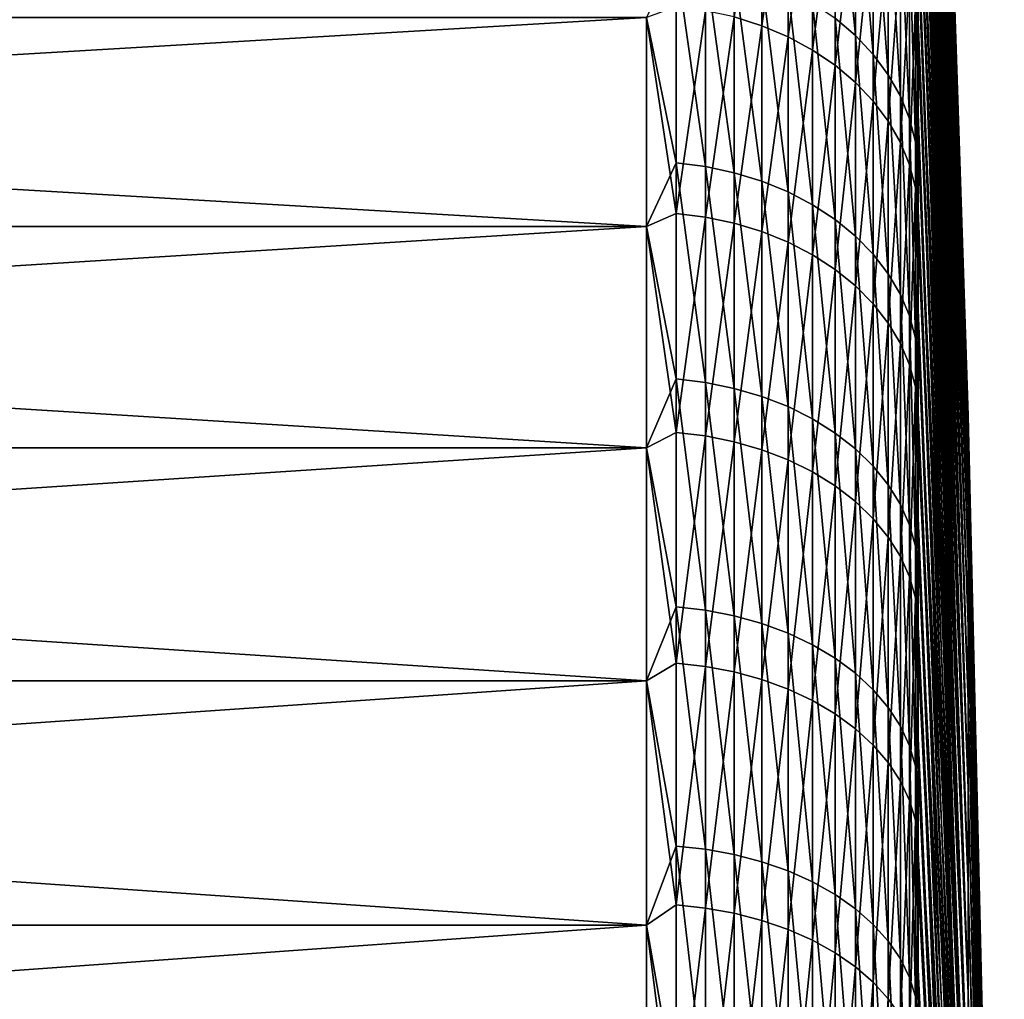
# Model space of a CAD drawing. Header units: metres. Extents: x -2 to 85, y -75 to 96.
# Tile 391 of 444: x 81.42 to 85.04, y 42.77 to 46.37. Entities that reach past the tile are written whole.
import ezdxf

# ---------------------------------------------------------------- set-up
doc = ezdxf.new("R2010")
doc.units = ezdxf.units.M
doc.layers.add('solid_20204500', color=7, linetype='CONTINUOUS')

msp = doc.modelspace()

# ---------------------------------------------------------------- linework, layer by layer
at = {"layer": 'solid_20204500'}
for points in [[(84.726563, 50.537563), (84.911491, 44.91618), (84.911491, 44.894466, -0.85679)], [(84.726563, 50.53009, -0.580295), (84.726563, 50.537563), (84.911491, 44.894466, -0.85679)], [(84.726563, 50.516846, 0.966136), (84.911491, 44.91618), (84.726563, 50.537563)], [(84.726563, 50.507679, -1.160206), (84.726563, 50.53009, -0.580295), (84.911491, 44.894466, -0.85679)], [(84.911491, 44.894466, 0.85679), (84.911491, 44.91618), (84.726563, 50.516846, 0.966136)], [(84.911491, 44.894466, 0.85679), (84.726563, 50.516846, 0.966136), (84.726563, 50.454647, 1.93146)], [(84.726563, 50.507679, -1.160206), (84.911491, 44.894466, -0.85679), (84.911491, 44.829388, -1.711381)], [(84.726563, 50.470345, -1.739347), (84.726563, 50.507679, -1.160206), (84.911491, 44.829388, -1.711381)], [(84.726563, 50.41811, -2.317335), (84.726563, 50.470345, -1.739347), (84.911491, 44.829388, -1.711381)], [(84.911491, 44.829388, 1.711381), (84.726563, 50.454647, 1.93146), (84.726563, 50.351086, 2.893224)], [(84.911491, 44.829388, 1.711381), (84.911491, 44.894466, 0.85679), (84.726563, 50.454647, 1.93146)], [(84.726563, 50.41811, -2.317335), (84.911491, 44.829388, -1.711381), (84.911491, 44.721107, -2.561579)], [(84.726563, 50.351013, -2.893786), (84.726563, 50.41811, -2.317335), (84.911491, 44.721107, -2.561579)], [(84.911491, 44.721107, 2.561579), (84.726563, 50.351086, 2.893224), (84.726563, 50.206348, 3.84966)], [(84.911491, 44.721107, 2.561579), (84.911491, 44.829388, 1.711381), (84.726563, 50.351086, 2.893224)], [(84.726563, 50.269093, -3.468318), (84.726563, 50.351013, -2.893786), (84.911491, 44.721107, -2.561579)], [(84.726563, 50.269093, -3.468318), (84.911491, 44.721107, -2.561579), (84.911491, 44.569904, -3.405202)], [(84.726563, 50.172409, -4.040551), (84.726563, 50.269093, -3.468318), (84.911491, 44.569904, -3.405202)], [(84.911491, 44.569904, 3.405202), (84.726563, 50.206348, 3.84966), (84.726563, 50.021523, 4.795226)], [(84.911491, 44.569904, 3.405202), (84.911491, 44.721107, 2.561579), (84.726563, 50.206348, 3.84966)], [(84.726563, 50.06102, -4.610105), (84.726563, 50.172409, -4.040551), (84.911491, 44.569904, -3.405202)], [(84.726563, 50.06102, -4.610105), (84.911491, 44.569904, -3.405202), (84.911491, 44.376167, -4.240083)], [(84.726563, 49.935005, -5.176602), (84.726563, 50.06102, -4.610105), (84.911491, 44.376167, -4.240083)], [(84.911491, 44.569904, 3.405202), (84.726563, 50.021523, 4.795226), (84.726563, 49.891151, 5.359032)], [(84.726563, 49.794449, -5.739666), (84.726563, 49.935005, -5.176602), (84.911491, 44.376167, -4.240083)], [(84.911491, 44.376167, 4.240083), (84.726563, 49.891151, 5.359032), (84.726563, 49.746346, 5.919304)], [(84.911491, 44.376167, 4.240083), (84.911491, 44.569904, 3.405202), (84.726563, 49.891151, 5.359032)], [(84.726563, 49.794449, -5.739666), (84.911491, 44.376167, -4.240083), (84.911491, 44.140392, -5.06408)], [(84.726563, 49.639439, -6.298925), (84.726563, 49.794449, -5.739666), (84.911491, 44.140392, -5.06408)], [(84.911491, 44.376167, 4.240083), (84.726563, 49.746346, 5.919304), (84.726563, 49.587204, 6.475675)], [(84.726563, 49.470081, -6.854007), (84.726563, 49.639439, -6.298925), (84.911491, 44.140392, -5.06408)], [(84.911491, 44.140392, 5.06408), (84.726563, 49.587204, 6.475675), (84.726563, 49.41383, 7.027776)], [(84.911491, 44.140392, 5.06408), (84.911491, 44.376167, 4.240083), (84.726563, 49.587204, 6.475675)], [(84.726563, 49.470081, -6.854007), (84.911491, 44.140392, -5.06408), (84.911491, 43.863182, -5.875078)], [(84.726563, 49.286484, -7.404544), (84.726563, 49.470081, -6.854007), (84.911491, 43.863182, -5.875078)], [(84.911491, 44.140392, 5.06408), (84.726563, 49.41383, 7.027776), (84.726563, 49.226337, 7.575243)], [(84.726563, 49.088776, -7.950172), (84.726563, 49.286484, -7.404544), (84.911491, 43.863182, -5.875078)], [(84.911491, 43.863182, 5.875078), (84.726563, 49.226337, 7.575243), (84.726563, 49.024853, 8.117717)], [(84.911491, 43.863182, 5.875078), (84.911491, 44.140392, 5.06408), (84.726563, 49.226337, 7.575243)], [(84.726563, 49.088776, -7.950172), (84.911491, 43.863182, -5.875078), (84.911491, 43.545254, -6.670994)], [(84.726563, 48.877083, -8.490528), (84.726563, 49.088776, -7.950172), (84.911491, 43.545254, -6.670994)], [(84.911491, 43.863182, 5.875078), (84.726563, 49.024853, 8.117717), (84.726563, 48.809505, 8.654839)], [(84.726563, 48.65155, -9.025255), (84.726563, 48.877083, -8.490528), (84.911491, 43.545254, -6.670994)], [(84.911491, 43.545254, 6.670994), (84.726563, 48.809505, 8.654839), (84.726563, 48.580441, 9.186255)], [(84.911491, 43.545254, 6.670994), (84.911491, 43.863182, 5.875078), (84.726563, 48.809505, 8.654839)], [(84.726563, 48.65155, -9.025255), (84.911491, 43.545254, -6.670994), (84.911491, 43.187424, -7.449786)], [(84.726563, 48.412323, -9.553997), (84.726563, 48.65155, -9.025255), (84.911491, 43.187424, -7.449786)], [(84.911491, 43.545254, 6.670994), (84.726563, 48.580441, 9.186255), (84.726563, 48.337803, 9.711614)], [(84.726563, 48.159557, -10.076405), (84.726563, 48.412323, -9.553997), (84.911491, 43.187424, -7.449786)], [(84.911491, 43.187424, 7.449786), (84.726563, 48.337803, 9.711614), (84.726563, 48.08176, 10.230571)], [(84.911491, 43.187424, 7.449786), (84.911491, 43.545254, 6.670994), (84.726563, 48.337803, 9.711614)], [(84.726563, 48.159557, -10.076405), (84.911491, 43.187424, -7.449786), (84.911491, 42.790604, -8.209455)], [(84.726563, 47.893429, -10.592131), (84.726563, 48.159557, -10.076405), (84.911491, 42.790604, -8.209455)], [(84.911491, 43.187424, 7.449786), (84.726563, 48.08176, 10.230571), (84.726563, 47.812481, 10.742783)], [(84.726563, 47.614109, -11.100833), (84.726563, 47.893429, -10.592131), (84.911491, 42.790604, -8.209455)], [(84.911491, 42.790604, 8.209455), (84.726563, 47.812481, 10.742783), (84.726563, 47.530136, 11.247912)], [(84.911491, 42.790604, 8.209455), (84.911491, 43.187424, 7.449786), (84.726563, 47.812481, 10.742783)], [(84.726563, 47.614109, -11.100833), (84.911491, 42.790604, -8.209455), (84.911491, 42.35582, -8.94805)], [(84.726563, 47.321781, -11.602175), (84.726563, 47.614109, -11.100833), (84.911491, 42.35582, -8.94805)], [(84.911491, 42.790604, 8.209455), (84.726563, 47.530136, 11.247912), (84.726563, 47.234917, 11.745626)], [(84.726563, 47.016644, -12.095824), (84.726563, 47.321781, -11.602175), (84.911491, 42.35582, -8.94805)], [(84.911491, 42.35582, 8.94805), (84.726563, 47.234917, 11.745626), (84.726563, 46.927013, 12.235597)], [(84.911491, 42.35582, 8.94805), (84.911491, 42.790604, 8.209455), (84.726563, 47.234917, 11.745626)], [(84.151756, 46.352032, 14.526436), (84.151756, 47.062901, 13.580138), (84.050148, 46.384182, 14.551887)], [(84.248268, 47.020649, 13.550039), (84.151756, 47.062901, 13.580138), (84.151756, 46.352032, 14.526436)], [(84.496025, 46.316158, -14.140605), (84.421448, 46.379696, -14.189656), (84.421448, 47.073505, -13.242391)], [(84.496025, 47.007572, -13.196613), (84.496025, 46.316158, -14.140605), (84.421448, 47.073505, -13.242391)], [(84.248268, 46.311356, 14.494239), (84.248268, 47.020649, 13.550039), (84.151756, 46.352032, 14.526436)], [(84.338524, 46.970051, 13.513994), (84.248268, 47.020649, 13.550039), (84.248268, 46.311356, 14.494239)], [(84.561386, 46.246544, -14.086861), (84.496025, 46.316158, -14.140605), (84.496025, 47.007572, -13.196613)], [(84.561386, 46.935329, -13.146458), (84.561386, 46.246544, -14.086861), (84.496025, 47.007572, -13.196613)], [(84.726563, 47.016644, -12.095824), (84.911491, 42.35582, -8.94805), (84.911491, 41.884182, -9.663675)], [(84.726563, 46.698898, -12.581452), (84.726563, 47.016644, -12.095824), (84.911491, 41.884182, -9.663675)], [(84.338524, 46.262646, 14.455683), (84.338524, 46.970051, 13.513994), (84.248268, 46.311356, 14.494239)], [(84.421448, 46.911716, 13.472436), (84.338524, 46.970051, 13.513994), (84.338524, 46.262646, 14.455683)], [(84.616722, 46.171688, -14.02907), (84.561386, 46.246544, -14.086861), (84.561386, 46.935329, -13.146458)], [(84.616722, 46.857647, -13.092525), (84.616722, 46.171688, -14.02907), (84.561386, 46.935329, -13.146458)], [(84.421448, 46.206482, 14.411228), (84.421448, 46.911716, 13.472436), (84.338524, 46.262646, 14.455683)], [(84.496025, 46.84634, 13.425863), (84.421448, 46.911716, 13.472436), (84.421448, 46.206482, 14.411228)], [(84.911491, 42.35582, 8.94805), (84.726563, 46.927013, 12.235597), (84.726563, 46.606636, 12.717501)], [(84.496025, 46.143547, 14.361411), (84.496025, 46.84634, 13.425863), (84.421448, 46.206482, 14.411228)], [(84.561386, 46.774712, 13.374836), (84.496025, 46.84634, 13.425863), (84.496025, 46.143547, 14.361411)], [(84.661385, 46.092491, -13.967926), (84.616722, 46.171688, -14.02907), (84.616722, 46.857647, -13.092525)], [(84.661385, 46.775459, -13.035463), (84.661385, 46.092491, -13.967926), (84.616722, 46.857647, -13.092525)], [(84.561386, 46.074589, 14.306828), (84.561386, 46.774712, 13.374836), (84.496025, 46.143547, 14.361411)], [(84.616722, 46.697689, 13.319966), (84.561386, 46.774712, 13.374836), (84.561386, 46.074589, 14.306828)], [(84.694832, 46.009899, -13.904163), (84.661385, 46.092491, -13.967926), (84.661385, 46.775459, -13.035463)], [(84.694832, 46.689751, -12.975957), (84.694832, 46.009899, -13.904163), (84.661385, 46.775459, -13.035463)], [(84.616722, 46.000439, 14.248135), (84.616722, 46.697689, 13.319966), (84.561386, 46.074589, 14.306828)], [(84.661385, 46.616199, 13.261913), (84.616722, 46.697689, 13.319966), (84.616722, 46.000439, 14.248135)], [(84.716667, 45.924908, -13.838548), (84.694832, 46.009899, -13.904163), (84.694832, 46.689751, -12.975957)], [(84.716667, 46.601551, -12.914721), (84.716667, 45.924908, -13.838548), (84.694832, 46.689751, -12.975957)], [(84.716667, 46.601551, -12.914721), (84.726563, 46.698898, -12.581452), (84.726563, 46.368752, -13.058739)], [(84.726563, 46.368752, -13.058739), (84.726563, 46.698898, -12.581452), (84.911491, 41.884182, -9.663675)], [(84.661385, 45.921986, 14.186036), (84.661385, 46.616199, 13.261913), (84.616722, 46.000439, 14.248135)], [(84.694832, 46.531216, 13.201373), (84.661385, 46.616199, 13.261913), (84.661385, 45.921986, 14.186036)], [(83.836571, 46.596737, -14.357221), (83.836571, 45.847179, -15.278959), (83.727272, 46.382195, -14.640524)], [(83.944664, 45.833565, -15.267303), (83.836571, 45.847179, -15.278959), (83.836571, 46.596737, -14.357221)], [(83.944664, 46.58255, -14.346267), (83.944664, 45.833565, -15.267303), (83.836571, 46.596737, -14.357221)], [(84.050148, 45.811047, -15.248024), (83.944664, 45.833565, -15.267303), (83.944664, 46.58255, -14.346267)], [(84.050148, 46.559086, -14.328152), (84.050148, 45.811047, -15.248024), (83.944664, 46.58255, -14.346267)], [(84.716667, 46.443764, 13.139073), (84.726563, 46.273991, 13.19102), (84.726563, 46.606636, 12.717501)], [(84.716667, 46.601551, -12.914721), (84.726563, 46.368752, -13.058739), (84.726563, 46.026428, -13.527367)], [(84.716667, 46.601551, -12.914721), (84.726563, 46.026428, -13.527367), (84.716667, 45.924908, -13.838548)], [(84.911491, 41.884182, 9.663675), (84.726563, 46.606636, 12.717501), (84.726563, 46.273991, 13.19102)], [(84.911491, 41.884182, 9.663675), (84.911491, 42.35582, 8.94805), (84.726563, 46.606636, 12.717501)], [(84.151756, 45.779896, -15.221356), (84.050148, 45.811047, -15.248024), (84.050148, 46.559086, -14.328152)], [(84.151756, 46.526627, -14.303093), (84.151756, 45.779896, -15.221356), (84.050148, 46.559086, -14.328152)], [(84.248268, 45.740486, -15.187619), (84.151756, 45.779896, -15.221356), (84.151756, 46.526627, -14.303093)], [(84.248268, 46.485565, -14.271391), (84.248268, 45.740486, -15.187619), (84.151756, 46.526627, -14.303093)], [(84.694832, 45.840172, 14.121278), (84.694832, 46.531216, 13.201373), (84.661385, 45.921986, 14.186036)], [(84.716667, 46.443764, 13.139073), (84.694832, 46.531216, 13.201373), (84.694832, 45.840172, 14.121278)], [(84.338524, 45.693295, -15.147218), (84.248268, 45.740486, -15.187619), (84.248268, 46.485565, -14.271391)], [(84.338524, 46.43639, -14.233427), (84.338524, 45.693295, -15.147218), (84.248268, 46.485565, -14.271391)], [(84.421448, 45.638885, -15.100637), (84.338524, 45.693295, -15.147218), (84.338524, 46.43639, -14.233427)], [(84.421448, 46.379696, -14.189656), (84.421448, 45.638885, -15.100637), (84.338524, 46.43639, -14.233427)], [(84.716667, 45.755981, 14.054637), (84.716667, 46.443764, 13.139073), (84.694832, 45.840172, 14.121278)], [(84.716667, 45.755981, 14.054637), (84.726563, 46.273991, 13.19102), (84.716667, 46.443764, 13.139073)], [(83.836571, 45.660816, 15.494001), (83.836571, 46.421482, 14.581409), (83.727272, 46.382195, 14.640524)], [(83.944664, 46.407425, 14.570284), (83.836571, 46.421482, 14.581409), (83.836571, 45.660816, 15.494001)], [(83.944664, 45.647339, 15.482181), (83.944664, 46.407425, 14.570284), (83.836571, 45.660816, 15.494001)], [(84.050148, 46.384182, 14.551887), (83.944664, 46.407425, 14.570284), (83.944664, 45.647339, 15.482181)], [(83.727272, 45.613388, -15.556946), (70.650002, 45.613388, -15.556946), (70.650002, 46.382195, -14.640524)], [(83.727272, 46.382195, -14.640524), (83.727272, 45.613388, -15.556946), (70.650002, 46.382195, -14.640524)], [(83.727272, 46.382195, 14.640524), (70.650002, 46.382195, 14.640524), (70.650002, 45.613388, 15.556946)], [(83.727272, 45.613388, 15.556946), (83.727272, 46.382195, 14.640524), (70.650002, 45.613388, 15.556946)], [(83.836571, 45.660816, 15.494001), (83.727272, 46.382195, 14.640524), (83.727272, 45.613388, 15.556946)], [(83.836571, 45.847179, -15.278959), (83.727272, 45.613388, -15.556946), (83.727272, 46.382195, -14.640524)], [(84.050148, 45.625057, 15.462631), (84.050148, 46.384182, 14.551887), (83.944664, 45.647339, 15.482181)], [(84.151756, 46.352032, 14.526436), (84.050148, 46.384182, 14.551887), (84.050148, 45.625057, 15.462631)], [(84.496025, 45.577911, -15.048436), (84.421448, 45.638885, -15.100637), (84.421448, 46.379696, -14.189656)], [(84.496025, 46.316158, -14.140605), (84.496025, 45.577911, -15.048436), (84.421448, 46.379696, -14.189656)], [(84.726563, 46.368752, -13.058739), (84.911491, 41.884182, -9.663675), (84.911491, 41.376904, -10.354494)], [(84.726563, 46.026428, -13.527367), (84.726563, 46.368752, -13.058739), (84.911491, 41.376904, -10.354494)], [(84.151756, 45.594231, 15.435588), (84.151756, 46.352032, 14.526436), (84.050148, 45.625057, 15.462631)], [(84.248268, 46.311356, 14.494239), (84.151756, 46.352032, 14.526436), (84.151756, 45.594231, 15.435588)], [(84.248268, 45.555237, 15.401376), (84.248268, 46.311356, 14.494239), (84.151756, 45.594231, 15.435588)], [(84.338524, 46.262646, 14.455683), (84.248268, 46.311356, 14.494239), (84.248268, 45.555237, 15.401376)], [(84.561386, 45.511101, -14.991242), (84.496025, 45.577911, -15.048436), (84.496025, 46.316158, -14.140605)], [(84.561386, 46.246544, -14.086861), (84.561386, 45.511101, -14.991242), (84.496025, 46.316158, -14.140605)], [(84.338524, 45.508537, 15.360406), (84.338524, 46.262646, 14.455683), (84.248268, 45.555237, 15.401376)], [(84.421448, 46.206482, 14.411228), (84.338524, 46.262646, 14.455683), (84.338524, 45.508537, 15.360406)], [(84.616722, 45.439262, -14.929742), (84.561386, 45.511101, -14.991242), (84.561386, 46.246544, -14.086861)], [(84.616722, 46.171688, -14.02907), (84.616722, 45.439262, -14.929742), (84.561386, 46.246544, -14.086861)], [(84.716667, 45.755981, 14.054637), (84.726563, 45.929295, 13.655844), (84.726563, 46.273991, 13.19102)], [(84.911491, 41.884182, 9.663675), (84.726563, 46.273991, 13.19102), (84.726563, 45.929295, 13.655844)], [(84.421448, 45.454693, 15.313169), (84.421448, 46.206482, 14.411228), (84.338524, 45.508537, 15.360406)], [(84.496025, 46.143547, 14.361411), (84.421448, 46.206482, 14.411228), (84.421448, 45.454693, 15.313169)], [(84.496025, 45.394356, 15.260235), (84.496025, 46.143547, 14.361411), (84.421448, 45.454693, 15.313169)], [(84.561386, 46.074589, 14.306828), (84.496025, 46.143547, 14.361411), (84.496025, 45.394356, 15.260235)], [(84.661385, 45.363258, -14.864673), (84.616722, 45.439262, -14.929742), (84.616722, 46.171688, -14.02907)], [(84.661385, 46.092491, -13.967926), (84.661385, 45.363258, -14.864673), (84.616722, 46.171688, -14.02907)], [(84.561386, 45.328247, 15.202235), (84.561386, 46.074589, 14.306828), (84.496025, 45.394356, 15.260235)], [(84.616722, 46.000439, 14.248135), (84.561386, 46.074589, 14.306828), (84.561386, 45.328247, 15.202235)], [(84.694832, 45.283997, -14.796816), (84.661385, 45.363258, -14.864673), (84.661385, 46.092491, -13.967926)], [(84.694832, 46.009899, -13.904163), (84.694832, 45.283997, -14.796816), (84.661385, 46.092491, -13.967926)], [(84.616722, 45.257156, 15.139869), (84.616722, 46.000439, 14.248135), (84.561386, 45.328247, 15.202235)], [(84.661385, 45.921986, 14.186036), (84.616722, 46.000439, 14.248135), (84.616722, 45.257156, 15.139869)], [(84.716667, 45.202427, -14.726987), (84.694832, 45.283997, -14.796816), (84.694832, 46.009899, -13.904163)], [(84.716667, 45.924908, -13.838548), (84.716667, 45.202427, -14.726987), (84.694832, 46.009899, -13.904163)], [(84.716667, 45.924908, -13.838548), (84.726563, 46.026428, -13.527367), (84.726563, 45.67215, -13.987025)], [(84.726563, 45.67215, -13.987025), (84.726563, 46.026428, -13.527367), (84.911491, 41.376904, -10.354494)], [(84.661385, 45.181946, 15.073884), (84.661385, 45.921986, 14.186036), (84.616722, 45.257156, 15.139869)], [(84.694832, 45.840172, 14.121278), (84.661385, 45.921986, 14.186036), (84.661385, 45.181946, 15.073884)], [(84.716667, 45.755981, 14.054637), (84.726563, 45.572781, 14.111664), (84.726563, 45.929295, 13.655844)], [(84.716667, 45.924908, -13.838548), (84.726563, 45.67215, -13.987025), (84.726563, 45.306152, -14.437408)], [(84.716667, 45.924908, -13.838548), (84.726563, 45.306152, -14.437408), (84.716667, 45.202427, -14.726987)], [(84.911491, 41.376904, 10.354494), (84.726563, 45.929295, 13.655844), (84.726563, 45.572781, 14.111664)], [(84.911491, 41.376904, 10.354494), (84.911491, 41.884182, 9.663675), (84.726563, 45.929295, 13.655844)], [(83.836571, 45.847179, -15.278959), (83.836571, 45.051987, -16.161629), (83.727272, 45.613388, -15.556946)], [(83.944664, 45.038975, -16.149298), (83.836571, 45.051987, -16.161629), (83.836571, 45.847179, -15.278959)], [(83.944664, 45.833565, -15.267303), (83.944664, 45.038975, -16.149298), (83.836571, 45.847179, -15.278959)], [(84.050148, 45.01746, -16.128906), (83.944664, 45.038975, -16.149298), (83.944664, 45.833565, -15.267303)], [(84.050148, 45.811047, -15.248024), (84.050148, 45.01746, -16.128906), (83.944664, 45.833565, -15.267303)], [(84.151756, 44.987698, -16.100698), (84.050148, 45.01746, -16.128906), (84.050148, 45.811047, -15.248024)], [(84.151756, 45.779896, -15.221356), (84.151756, 44.987698, -16.100698), (84.050148, 45.811047, -15.248024)], [(84.694832, 45.103508, 15.005073), (84.694832, 45.840172, 14.121278), (84.661385, 45.181946, 15.073884)], [(84.716667, 45.755981, 14.054637), (84.694832, 45.840172, 14.121278), (84.694832, 45.103508, 15.005073)], [(84.248268, 44.950047, -16.065012), (84.151756, 44.987698, -16.100698), (84.151756, 45.779896, -15.221356)], [(84.248268, 45.740486, -15.187619), (84.248268, 44.950047, -16.065012), (84.151756, 45.779896, -15.221356)], [(84.338524, 44.904957, -16.022276), (84.248268, 44.950047, -16.065012), (84.248268, 45.740486, -15.187619)], [(84.338524, 45.693295, -15.147218), (84.338524, 44.904957, -16.022276), (84.248268, 45.740486, -15.187619)], [(84.716667, 45.022797, 14.93426), (84.716667, 45.755981, 14.054637), (84.694832, 45.103508, 15.005073)], [(84.716667, 45.022797, 14.93426), (84.726563, 45.572781, 14.111664), (84.716667, 45.755981, 14.054637)], [(84.421448, 44.85297, -15.973004), (84.338524, 44.904957, -16.022276), (84.338524, 45.693295, -15.147218)], [(84.421448, 45.638885, -15.100637), (84.421448, 44.85297, -15.973004), (84.338524, 45.693295, -15.147218)], [(84.726563, 45.67215, -13.987025), (84.911491, 41.376904, -10.354494), (84.911491, 40.835289, -11.018733)], [(84.726563, 45.306152, -14.437408), (84.726563, 45.67215, -13.987025), (84.911491, 40.835289, -11.018733)], [(83.836571, 44.854988, 16.366974), (83.836571, 45.660816, 15.494001), (83.727272, 45.613388, 15.556946)], [(83.944664, 45.647339, 15.482181), (83.836571, 45.660816, 15.494001), (83.836571, 44.854988, 16.366974)], [(83.944664, 44.842129, 16.354486), (83.944664, 45.647339, 15.482181), (83.836571, 44.854988, 16.366974)], [(84.050148, 45.625057, 15.462631), (83.944664, 45.647339, 15.482181), (83.944664, 44.842129, 16.354486)], [(84.496025, 44.794712, -15.917789), (84.421448, 44.85297, -15.973004), (84.421448, 45.638885, -15.100637)], [(84.496025, 45.577911, -15.048436), (84.496025, 44.794712, -15.917789), (84.421448, 45.638885, -15.100637)], [(83.727272, 44.798943, -16.43306), (70.650002, 44.798943, -16.43306), (70.650002, 45.613388, -15.556946)], [(83.727272, 45.613388, -15.556946), (83.727272, 44.798943, -16.43306), (70.650002, 45.613388, -15.556946)], [(83.727272, 45.613388, 15.556946), (70.650002, 45.613388, 15.556946), (70.650002, 44.798943, 16.43306)], [(83.727272, 44.798943, 16.43306), (83.727272, 45.613388, 15.556946), (70.650002, 44.798943, 16.43306)], [(83.836571, 44.854988, 16.366974), (83.727272, 45.613388, 15.556946), (83.727272, 44.798943, 16.43306)], [(83.836571, 45.051987, -16.161629), (83.727272, 44.798943, -16.43306), (83.727272, 45.613388, -15.556946)], [(84.050148, 44.820862, 16.333836), (84.050148, 45.625057, 15.462631), (83.944664, 44.842129, 16.354486)], [(84.151756, 45.594231, 15.435588), (84.050148, 45.625057, 15.462631), (84.050148, 44.820862, 16.333836)], [(84.151756, 44.791443, 16.305269), (84.151756, 45.594231, 15.435588), (84.050148, 44.820862, 16.333836)], [(84.248268, 45.555237, 15.401376), (84.151756, 45.594231, 15.435588), (84.151756, 44.791443, 16.305269)], [(84.561386, 44.730881, -15.85729), (84.496025, 44.794712, -15.917789), (84.496025, 45.577911, -15.048436)], [(84.561386, 45.511101, -14.991242), (84.561386, 44.730881, -15.85729), (84.496025, 45.577911, -15.048436)], [(84.716667, 45.022797, 14.93426), (84.726563, 45.204681, 14.55818), (84.726563, 45.572781, 14.111664)], [(84.911491, 41.376904, 10.354494), (84.726563, 45.572781, 14.111664), (84.726563, 45.204681, 14.55818)], [(84.248268, 44.754227, 16.269131), (84.248268, 45.555237, 15.401376), (84.151756, 44.791443, 16.305269)], [(84.338524, 45.508537, 15.360406), (84.248268, 45.555237, 15.401376), (84.248268, 44.754227, 16.269131)], [(84.338524, 44.709656, 16.225851), (84.338524, 45.508537, 15.360406), (84.248268, 44.754227, 16.269131)], [(84.421448, 45.454693, 15.313169), (84.338524, 45.508537, 15.360406), (84.338524, 44.709656, 16.225851)], [(84.616722, 44.662243, -15.792236), (84.561386, 44.730881, -15.85729), (84.561386, 45.511101, -14.991242)], [(84.616722, 45.439262, -14.929742), (84.616722, 44.662243, -15.792236), (84.561386, 45.511101, -14.991242)], [(84.421448, 44.658272, 16.175955), (84.421448, 45.454693, 15.313169), (84.338524, 44.709656, 16.225851)], [(84.496025, 45.394356, 15.260235), (84.421448, 45.454693, 15.313169), (84.421448, 44.658272, 16.175955)], [(84.661385, 44.589622, -15.723408), (84.616722, 44.662243, -15.792236), (84.616722, 45.439262, -14.929742)], [(84.661385, 45.363258, -14.864673), (84.661385, 44.589622, -15.723408), (84.616722, 45.439262, -14.929742)], [(84.496025, 44.600685, 16.120037), (84.496025, 45.394356, 15.260235), (84.421448, 44.658272, 16.175955)], [(84.561386, 45.328247, 15.202235), (84.496025, 45.394356, 15.260235), (84.496025, 44.600685, 16.120037)], [(84.694832, 44.513893, -15.651631), (84.661385, 44.589622, -15.723408), (84.661385, 45.363258, -14.864673)], [(84.694832, 45.283997, -14.796816), (84.694832, 44.513893, -15.651631), (84.661385, 45.363258, -14.864673)], [(84.561386, 44.537594, 16.058769), (84.561386, 45.328247, 15.202235), (84.496025, 44.600685, 16.120037)], [(84.616722, 45.257156, 15.139869), (84.561386, 45.328247, 15.202235), (84.561386, 44.537594, 16.058769)], [(84.716667, 45.202427, -14.726987), (84.726563, 45.306152, -14.437408), (84.726563, 44.928684, -14.87822)], [(84.726563, 44.928684, -14.87822), (84.726563, 45.306152, -14.437408), (84.911491, 40.835289, -11.018733)], [(84.716667, 44.435963, -15.577768), (84.694832, 44.513893, -15.651631), (84.694832, 45.283997, -14.796816)], [(84.716667, 45.202427, -14.726987), (84.716667, 44.435963, -15.577768), (84.694832, 45.283997, -14.796816)], [(84.616722, 44.469749, 15.992888), (84.616722, 45.257156, 15.139869), (84.561386, 44.537594, 16.058769)], [(84.661385, 45.181946, 15.073884), (84.616722, 45.257156, 15.139869), (84.616722, 44.469749, 15.992888)], [(84.716667, 45.022797, 14.93426), (84.726563, 44.825241, 14.995098), (84.726563, 45.204681, 14.55818)], [(84.716667, 45.202427, -14.726987), (84.726563, 44.928684, -14.87822), (84.726563, 44.539986, -15.309165)], [(84.716667, 45.202427, -14.726987), (84.726563, 44.539986, -15.309165), (84.716667, 44.435963, -15.577768)], [(84.911491, 40.835289, 11.018733), (84.726563, 45.204681, 14.55818), (84.726563, 44.825241, 14.995098)], [(84.911491, 40.835289, 11.018733), (84.911491, 41.376904, 10.354494), (84.726563, 45.204681, 14.55818)], [(84.661385, 44.397968, 15.923186), (84.661385, 45.181946, 15.073884), (84.616722, 44.469749, 15.992888)], [(84.694832, 45.103508, 15.005073), (84.661385, 45.181946, 15.073884), (84.661385, 44.397968, 15.923186)], [(84.694832, 44.323112, 15.850497), (84.694832, 45.103508, 15.005073), (84.661385, 44.397968, 15.923186)], [(84.716667, 45.022797, 14.93426), (84.694832, 45.103508, 15.005073), (84.694832, 44.323112, 15.850497)], [(83.836571, 45.051987, -16.161629), (83.836571, 44.213188, -17.00297), (83.727272, 44.798943, -16.43306)], [(83.944664, 44.200817, -16.989998), (83.836571, 44.213188, -17.00297), (83.836571, 45.051987, -16.161629)], [(83.944664, 45.038975, -16.149298), (83.944664, 44.200817, -16.989998), (83.836571, 45.051987, -16.161629)], [(84.050148, 44.180363, -16.968544), (83.944664, 44.200817, -16.989998), (83.944664, 45.038975, -16.149298)], [(84.050148, 45.01746, -16.128906), (84.050148, 44.180363, -16.968544), (83.944664, 45.038975, -16.149298)], [(84.151756, 44.152061, -16.938868), (84.050148, 44.180363, -16.968544), (84.050148, 45.01746, -16.128906)], [(84.151756, 44.987698, -16.100698), (84.151756, 44.152061, -16.938868), (84.050148, 45.01746, -16.128906)], [(84.716667, 44.246078, 15.775696), (84.716667, 45.022797, 14.93426), (84.694832, 44.323112, 15.850497)], [(84.716667, 44.246078, 15.775696), (84.726563, 44.825241, 14.995098), (84.716667, 45.022797, 14.93426)], [(84.248268, 44.116264, -16.901323), (84.151756, 44.152061, -16.938868), (84.151756, 44.987698, -16.100698)], [(84.248268, 44.950047, -16.065012), (84.248268, 44.116264, -16.901323), (84.151756, 44.987698, -16.100698)], [(84.338524, 44.073391, -16.856363), (84.248268, 44.116264, -16.901323), (84.248268, 44.950047, -16.065012)], [(84.338524, 44.904957, -16.022276), (84.338524, 44.073391, -16.856363), (84.248268, 44.950047, -16.065012)], [(84.421448, 44.023964, -16.804527), (84.338524, 44.073391, -16.856363), (84.338524, 44.904957, -16.022276)], [(84.421448, 44.85297, -15.973004), (84.421448, 44.023964, -16.804527), (84.338524, 44.904957, -16.022276)], [(84.726563, 44.928684, -14.87822), (84.911491, 40.835289, -11.018733), (84.911491, 40.260723, -11.654688)], [(84.726563, 44.539986, -15.309165), (84.726563, 44.928684, -14.87822), (84.911491, 40.260723, -11.654688)], [(85.044029, 39.261932, -0.571141), (84.911491, 44.894466, -0.85679), (84.911491, 44.91618)], [(85.044029, 39.261932, -0.571141), (84.911491, 44.91618), (85.044029, 39.276405)], [(84.911491, 44.894466, 0.85679), (85.044029, 39.276405), (84.911491, 44.91618)], [(85.044029, 39.218548, -1.140815), (84.911491, 44.829388, -1.711381), (84.911491, 44.894466, -0.85679)], [(85.044029, 39.218548, -1.140815), (84.911491, 44.894466, -0.85679), (85.044029, 39.261932, -0.571141)], [(85.044029, 39.261932, 0.571141), (85.044029, 39.276405), (84.911491, 44.894466, 0.85679)], [(85.044029, 39.261932, 0.571141), (84.911491, 44.894466, 0.85679), (84.911491, 44.829388, 1.711381)], [(83.836571, 44.006062, 17.198095), (83.836571, 44.854988, 16.366974), (83.727272, 44.798943, 16.43306)], [(83.944664, 44.842129, 16.354486), (83.836571, 44.854988, 16.366974), (83.836571, 44.006062, 17.198095)], [(83.944664, 43.993851, 17.184975), (83.944664, 44.842129, 16.354486), (83.836571, 44.006062, 17.198095)], [(84.050148, 44.820862, 16.333836), (83.944664, 44.842129, 16.354486), (83.944664, 43.993851, 17.184975)], [(84.496025, 43.968571, -16.746437), (84.421448, 44.023964, -16.804527), (84.421448, 44.85297, -15.973004)], [(84.496025, 44.794712, -15.917789), (84.496025, 43.968571, -16.746437), (84.421448, 44.85297, -15.973004)], [(83.727272, 43.940975, -17.266596), (70.650002, 43.940975, -17.266596), (70.650002, 44.798943, -16.43306)], [(83.727272, 44.798943, -16.43306), (83.727272, 43.940975, -17.266596), (70.650002, 44.798943, -16.43306)], [(83.727272, 44.798943, 16.43306), (70.650002, 44.798943, 16.43306), (70.650002, 43.940975, 17.266596)], [(83.727272, 43.940975, 17.266596), (83.727272, 44.798943, 16.43306), (70.650002, 43.940975, 17.266596)], [(83.836571, 44.006062, 17.198095), (83.727272, 44.798943, 16.43306), (83.727272, 43.940975, 17.266596)], [(83.836571, 44.213188, -17.00297), (83.727272, 43.940975, -17.266596), (83.727272, 44.798943, -16.43306)], [(84.050148, 43.973652, 17.163275), (84.050148, 44.820862, 16.333836), (83.944664, 43.993851, 17.184975)], [(84.151756, 44.791443, 16.305269), (84.050148, 44.820862, 16.333836), (84.050148, 43.973652, 17.163275)], [(84.716667, 44.246078, 15.775696), (84.726563, 44.434708, 15.422132), (84.726563, 44.825241, 14.995098)], [(84.911491, 40.835289, 11.018733), (84.726563, 44.825241, 14.995098), (84.726563, 44.434708, 15.422132)], [(85.044029, 39.14637, -1.707561), (84.911491, 44.721107, -2.561579), (84.911491, 44.829388, -1.711381)], [(85.044029, 39.14637, -1.707561), (84.911491, 44.829388, -1.711381), (85.044029, 39.218548, -1.140815)], [(85.044029, 39.218548, 1.140815), (84.911491, 44.829388, 1.711381), (84.911491, 44.721107, 2.561579)], [(85.044029, 39.261932, 0.571141), (84.911491, 44.829388, 1.711381), (85.044029, 39.218548, 1.140815)], [(84.151756, 43.945717, 17.133257), (84.151756, 44.791443, 16.305269), (84.050148, 43.973652, 17.163275)], [(84.248268, 44.754227, 16.269131), (84.151756, 44.791443, 16.305269), (84.151756, 43.945717, 17.133257)], [(84.561386, 43.907879, -16.682789), (84.496025, 43.968571, -16.746437), (84.496025, 44.794712, -15.917789)], [(84.561386, 44.730881, -15.85729), (84.561386, 43.907879, -16.682789), (84.496025, 44.794712, -15.917789)], [(84.248268, 43.910374, 17.095284), (84.248268, 44.754227, 16.269131), (84.151756, 43.945717, 17.133257)], [(84.338524, 44.709656, 16.225851), (84.248268, 44.754227, 16.269131), (84.248268, 43.910374, 17.095284)], [(84.616722, 43.842617, -16.614347), (84.561386, 43.907879, -16.682789), (84.561386, 44.730881, -15.85729)], [(84.616722, 44.662243, -15.792236), (84.616722, 43.842617, -16.614347), (84.561386, 44.730881, -15.85729)], [(84.338524, 43.86805, 17.049807), (84.338524, 44.709656, 16.225851), (84.248268, 43.910374, 17.095284)], [(84.421448, 44.658272, 16.175955), (84.338524, 44.709656, 16.225851), (84.338524, 43.86805, 17.049807)], [(85.044029, 39.045574, -2.269924), (84.911491, 44.569904, -3.405202), (84.911491, 44.721107, -2.561579)], [(85.044029, 39.045574, -2.269924), (84.911491, 44.721107, -2.561579), (85.044029, 39.14637, -1.707561)], [(85.044029, 39.14637, 1.707561), (84.911491, 44.721107, 2.561579), (84.911491, 44.569904, 3.405202)], [(85.044029, 39.218548, 1.140815), (84.911491, 44.721107, 2.561579), (85.044029, 39.14637, 1.707561)], [(84.421448, 43.819252, 16.997375), (84.421448, 44.658272, 16.175955), (84.338524, 43.86805, 17.049807)], [(84.496025, 44.600685, 16.120037), (84.421448, 44.658272, 16.175955), (84.421448, 43.819252, 16.997375)], [(84.661385, 43.773571, -16.541937), (84.616722, 43.842617, -16.614347), (84.616722, 44.662243, -15.792236)], [(84.661385, 44.589622, -15.723408), (84.661385, 43.773571, -16.541937), (84.616722, 44.662243, -15.792236)], [(84.496025, 43.764568, 16.938618), (84.496025, 44.600685, 16.120037), (84.421448, 43.819252, 16.997375)], [(84.561386, 44.537594, 16.058769), (84.496025, 44.600685, 16.120037), (84.496025, 43.764568, 16.938618)], [(84.694832, 43.701565, -16.466423), (84.661385, 43.773571, -16.541937), (84.661385, 44.589622, -15.723408)], [(84.694832, 44.513893, -15.651631), (84.694832, 43.701565, -16.466423), (84.661385, 44.589622, -15.723408)], [(85.044029, 38.916428, -2.826459), (84.911491, 44.376167, -4.240083), (84.911491, 44.569904, -3.405202)], [(85.044029, 38.916428, -2.826459), (84.911491, 44.569904, -3.405202), (85.044029, 39.045574, -2.269924)], [(85.044029, 39.045574, 2.269924), (84.911491, 44.569904, 3.405202), (84.911491, 44.376167, 4.240083)], [(85.044029, 39.14637, 1.707561), (84.911491, 44.569904, 3.405202), (85.044029, 39.045574, 2.269924)], [(84.561386, 43.704651, 16.874239), (84.561386, 44.537594, 16.058769), (84.496025, 43.764568, 16.938618)], [(84.616722, 44.469749, 15.992888), (84.561386, 44.537594, 16.058769), (84.561386, 43.704651, 16.874239)], [(84.716667, 43.627464, -16.388716), (84.694832, 43.701565, -16.466423), (84.694832, 44.513893, -15.651631)], [(84.716667, 44.435963, -15.577768), (84.716667, 43.627464, -16.388716), (84.694832, 44.513893, -15.651631)], [(84.716667, 44.435963, -15.577768), (84.726563, 44.539986, -15.309165), (84.726563, 44.140324, -15.72996)], [(84.726563, 44.140324, -15.72996), (84.726563, 44.539986, -15.309165), (84.911491, 40.260723, -11.654688)], [(84.616722, 43.640224, 16.805014), (84.616722, 44.469749, 15.992888), (84.561386, 43.704651, 16.874239)], [(84.661385, 44.397968, 15.923186), (84.616722, 44.469749, 15.992888), (84.616722, 43.640224, 16.805014)], [(84.716667, 44.435963, -15.577768), (84.726563, 44.140324, -15.72996), (84.726563, 43.729961, -16.140326)], [(84.716667, 44.435963, -15.577768), (84.726563, 43.729961, -16.140326), (84.716667, 43.627464, -16.388716)], [(84.716667, 44.246078, 15.775696), (84.726563, 44.033337, 15.838997), (84.726563, 44.434708, 15.422132)], [(84.911491, 40.260723, 11.654688), (84.726563, 44.434708, 15.422132), (84.726563, 44.033337, 15.838997)], [(84.911491, 40.260723, 11.654688), (84.911491, 40.835289, 11.018733), (84.726563, 44.434708, 15.422132)], [(84.661385, 43.57206, 16.731771), (84.661385, 44.397968, 15.923186), (84.616722, 43.640224, 16.805014)], [(84.694832, 44.323112, 15.850497), (84.661385, 44.397968, 15.923186), (84.661385, 43.57206, 16.731771)], [(85.044029, 38.759262, -3.37574), (84.911491, 44.140392, -5.06408), (84.911491, 44.376167, -4.240083)], [(85.044029, 38.759262, -3.37574), (84.911491, 44.376167, -4.240083), (85.044029, 38.916428, -2.826459)], [(85.044029, 38.916428, 2.826459), (84.911491, 44.376167, 4.240083), (84.911491, 44.140392, 5.06408)], [(85.044029, 39.045574, 2.269924), (84.911491, 44.376167, 4.240083), (85.044029, 38.916428, 2.826459)], [(84.694832, 43.500973, 16.655392), (84.694832, 44.323112, 15.850497), (84.661385, 43.57206, 16.731771)], [(84.716667, 44.246078, 15.775696), (84.694832, 44.323112, 15.850497), (84.694832, 43.500973, 16.655392)], [(84.716667, 43.427822, 16.576792), (84.716667, 44.246078, 15.775696), (84.694832, 43.500973, 16.655392)], [(84.716667, 43.427822, 16.576792), (84.726563, 44.033337, 15.838997), (84.716667, 44.246078, 15.775696)], [(83.836571, 44.213188, -17.00297), (83.836571, 43.332932, -17.800835), (83.727272, 43.940975, -17.266596)], [(83.944664, 43.321232, -17.787252), (83.836571, 43.332932, -17.800835), (83.836571, 44.213188, -17.00297)], [(83.944664, 44.200817, -16.989998), (83.944664, 43.321232, -17.787252), (83.836571, 44.213188, -17.00297)], [(84.050148, 43.301888, -17.764793), (83.944664, 43.321232, -17.787252), (83.944664, 44.200817, -16.989998)], [(84.050148, 44.180363, -16.968544), (84.050148, 43.301888, -17.764793), (83.944664, 44.200817, -16.989998)], [(84.151756, 43.275124, -17.733723), (84.050148, 43.301888, -17.764793), (84.050148, 44.180363, -16.968544)], [(84.151756, 44.152061, -16.938868), (84.151756, 43.275124, -17.733723), (84.050148, 44.180363, -16.968544)], [(84.248268, 43.241268, -17.694418), (84.151756, 43.275124, -17.733723), (84.151756, 44.152061, -16.938868)], [(84.248268, 44.116264, -16.901323), (84.248268, 43.241268, -17.694418), (84.151756, 44.152061, -16.938868)], [(84.338524, 43.200726, -17.647348), (84.248268, 43.241268, -17.694418), (84.248268, 44.116264, -16.901323)], [(84.338524, 44.073391, -16.856363), (84.338524, 43.200726, -17.647348), (84.248268, 44.116264, -16.901323)], [(84.726563, 44.140324, -15.72996), (84.911491, 40.260723, -11.654688), (84.911491, 39.654686, -12.260724)], [(84.726563, 43.729961, -16.140326), (84.726563, 44.140324, -15.72996), (84.911491, 39.654686, -12.260724)], [(85.044029, 38.574474, -3.916355), (84.911491, 43.863182, -5.875078), (84.911491, 44.140392, -5.06408)], [(85.044029, 38.574474, -3.916355), (84.911491, 44.140392, -5.06408), (85.044029, 38.759262, -3.37574)], [(85.044029, 38.759262, 3.37574), (84.911491, 44.140392, 5.06408), (84.911491, 43.863182, 5.875078)], [(85.044029, 38.916428, 2.826459), (84.911491, 44.140392, 5.06408), (85.044029, 38.759262, 3.37574)], [(84.421448, 43.15398, -17.593079), (84.338524, 43.200726, -17.647348), (84.338524, 44.073391, -16.856363)], [(84.421448, 44.023964, -16.804527), (84.421448, 43.15398, -17.593079), (84.338524, 44.073391, -16.856363)], [(83.836571, 43.116203, 17.985239), (83.836571, 44.006062, 17.198095), (83.727272, 43.940975, 17.266596)], [(83.944664, 43.993851, 17.184975), (83.836571, 44.006062, 17.198095), (83.836571, 43.116203, 17.985239)], [(84.496025, 43.101593, -17.532263), (84.421448, 43.15398, -17.593079), (84.421448, 44.023964, -16.804527)], [(84.496025, 43.968571, -16.746437), (84.496025, 43.101593, -17.532263), (84.421448, 44.023964, -16.804527)], [(84.716667, 43.427822, 16.576792), (84.726563, 43.621399, 16.24542), (84.726563, 44.033337, 15.838997)], [(84.911491, 40.260723, 11.654688), (84.726563, 44.033337, 15.838997), (84.726563, 43.621399, 16.24542)], [(83.944664, 43.104671, 17.971518), (83.944664, 43.993851, 17.184975), (83.836571, 43.116203, 17.985239)], [(84.050148, 43.973652, 17.163275), (83.944664, 43.993851, 17.184975), (83.944664, 43.104671, 17.971518)], [(84.050148, 43.085598, 17.948824), (84.050148, 43.973652, 17.163275), (83.944664, 43.104671, 17.971518)], [(84.151756, 43.945717, 17.133257), (84.050148, 43.973652, 17.163275), (84.050148, 43.085598, 17.948824)], [(84.561386, 43.044197, -17.465628), (84.496025, 43.101593, -17.532263), (84.496025, 43.968571, -16.746437)], [(84.561386, 43.907879, -16.682789), (84.561386, 43.044197, -17.465628), (84.496025, 43.968571, -16.746437)], [(83.727272, 43.041702, -18.055393), (70.650002, 43.041702, -18.055393), (70.650002, 43.940975, -17.266596)], [(83.727272, 43.940975, -17.266596), (83.727272, 43.041702, -18.055393), (70.650002, 43.940975, -17.266596)], [(83.727272, 43.940975, 17.266596), (70.650002, 43.940975, 17.266596), (70.650002, 43.041702, 18.055393)], [(83.727272, 43.041702, 18.055393), (83.727272, 43.940975, 17.266596), (70.650002, 43.041702, 18.055393)], [(83.836571, 43.116203, 17.985239), (83.727272, 43.940975, 17.266596), (83.727272, 43.041702, 18.055393)], [(83.836571, 43.332932, -17.800835), (83.727272, 43.041702, -18.055393), (83.727272, 43.940975, -17.266596)], [(84.151756, 43.059216, 17.917433), (84.151756, 43.945717, 17.133257), (84.050148, 43.085598, 17.948824)], [(84.248268, 43.910374, 17.095284), (84.151756, 43.945717, 17.133257), (84.151756, 43.059216, 17.917433)], [(84.248268, 43.025837, 17.87772), (84.248268, 43.910374, 17.095284), (84.151756, 43.059216, 17.917433)], [(84.338524, 43.86805, 17.049807), (84.248268, 43.910374, 17.095284), (84.248268, 43.025837, 17.87772)], [(84.616722, 42.982479, -17.393976), (84.561386, 43.044197, -17.465628), (84.561386, 43.907879, -16.682789)], [(84.616722, 43.842617, -16.614347), (84.616722, 42.982479, -17.393976), (84.561386, 43.907879, -16.682789)], [(84.338524, 42.985867, 17.830164), (84.338524, 43.86805, 17.049807), (84.248268, 43.025837, 17.87772)], [(84.421448, 43.819252, 16.997375), (84.338524, 43.86805, 17.049807), (84.338524, 42.985867, 17.830164)], [(85.044029, 38.362541, -4.446916), (84.911491, 43.545254, -6.670994), (84.911491, 43.863182, -5.875078)], [(85.044029, 38.362541, -4.446916), (84.911491, 43.863182, -5.875078), (85.044029, 38.574474, -3.916355)], [(85.044029, 38.574474, 3.916355), (84.911491, 43.863182, 5.875078), (84.911491, 43.545254, 6.670994)], [(85.044029, 38.759262, 3.37574), (84.911491, 43.863182, 5.875078), (85.044029, 38.574474, 3.916355)], [(84.421448, 42.939781, 17.775331), (84.421448, 43.819252, 16.997375), (84.338524, 42.985867, 17.830164)], [(84.496025, 43.764568, 16.938618), (84.421448, 43.819252, 16.997375), (84.421448, 42.939781, 17.775331)], [(84.661385, 42.917179, -17.318167), (84.616722, 42.982479, -17.393976), (84.616722, 43.842617, -16.614347)], [(84.661385, 43.773571, -16.541937), (84.661385, 42.917179, -17.318167), (84.616722, 43.842617, -16.614347)], [(84.496025, 42.888138, 17.713884), (84.496025, 43.764568, 16.938618), (84.421448, 42.939781, 17.775331)], [(84.561386, 43.704651, 16.874239), (84.496025, 43.764568, 16.938618), (84.496025, 42.888138, 17.713884)], [(84.694832, 42.849083, -17.239111), (84.661385, 42.917179, -17.318167), (84.661385, 43.773571, -16.541937)], [(84.694832, 43.701565, -16.466423), (84.694832, 42.849083, -17.239111), (84.661385, 43.773571, -16.541937)], [(84.716667, 43.627464, -16.388716), (84.726563, 43.729961, -16.140326), (84.726563, 43.309166, -16.539988)], [(84.726563, 43.309166, -16.539988), (84.726563, 43.729961, -16.140326), (84.911491, 39.654686, -12.260724)], [(84.561386, 42.831554, 17.646561), (84.561386, 43.704651, 16.874239), (84.496025, 42.888138, 17.713884)], [(84.616722, 43.640224, 16.805014), (84.561386, 43.704651, 16.874239), (84.561386, 42.831554, 17.646561)], [(84.716667, 42.779011, -17.157755), (84.694832, 42.849083, -17.239111), (84.694832, 43.701565, -16.466423)], [(84.716667, 43.627464, -16.388716), (84.716667, 42.779011, -17.157755), (84.694832, 43.701565, -16.466423)], [(84.616722, 42.770706, 17.574165), (84.616722, 43.640224, 16.805014), (84.561386, 42.831554, 17.646561)], [(84.661385, 43.57206, 16.731771), (84.616722, 43.640224, 16.805014), (84.616722, 42.770706, 17.574165)], [(84.716667, 43.627464, -16.388716), (84.726563, 43.309166, -16.539988), (84.726563, 42.87822, -16.928682)], [(84.716667, 43.627464, -16.388716), (84.726563, 42.87822, -16.928682), (84.716667, 42.779011, -17.157755)], [(84.716667, 43.427822, 16.576792), (84.726563, 43.199158, 16.641132), (84.726563, 43.621399, 16.24542)], [(84.911491, 39.654686, 12.260724), (84.726563, 43.621399, 16.24542), (84.726563, 43.199158, 16.641132)], [(84.911491, 39.654686, 12.260724), (84.911491, 40.260723, 11.654688), (84.726563, 43.621399, 16.24542)], [(84.661385, 42.706329, 17.497572), (84.661385, 43.57206, 16.731771), (84.616722, 42.770706, 17.574165)], [(84.694832, 43.500973, 16.655392), (84.661385, 43.57206, 16.731771), (84.661385, 42.706329, 17.497572)], [(85.044029, 38.124008, -4.966063), (84.911491, 43.187424, -7.449786), (84.911491, 43.545254, -6.670994)], [(85.044029, 38.124008, -4.966063), (84.911491, 43.545254, -6.670994), (85.044029, 38.362541, -4.446916)], [(85.044029, 38.362541, 4.446916), (84.911491, 43.545254, 6.670994), (84.911491, 43.187424, 7.449786)], [(85.044029, 38.574474, 3.916355), (84.911491, 43.545254, 6.670994), (85.044029, 38.362541, 4.446916)], [(84.694832, 42.639198, 17.417696), (84.694832, 43.500973, 16.655392), (84.661385, 42.706329, 17.497572)], [(84.716667, 43.427822, 16.576792), (84.694832, 43.500973, 16.655392), (84.694832, 42.639198, 17.417696)], [(84.716667, 42.570114, 17.335499), (84.716667, 43.427822, 16.576792), (84.694832, 42.639198, 17.417696)], [(84.716667, 42.570114, 17.335499), (84.726563, 43.199158, 16.641132), (84.716667, 43.427822, 16.576792)], [(83.836571, 43.332932, -17.800835), (83.836571, 42.413467, -18.553179), (83.727272, 43.041702, -18.055393)], [(83.944664, 42.40247, -18.539024), (83.836571, 42.413467, -18.553179), (83.836571, 43.332932, -17.800835)], [(83.944664, 43.321232, -17.787252), (83.944664, 42.40247, -18.539024), (83.836571, 43.332932, -17.800835)], [(84.050148, 42.384285, -18.515615), (83.944664, 42.40247, -18.539024), (83.944664, 43.321232, -17.787252)], [(84.050148, 43.301888, -17.764793), (84.050148, 42.384285, -18.515615), (83.944664, 43.321232, -17.787252)], [(84.151756, 42.359127, -18.483232), (84.050148, 42.384285, -18.515615), (84.050148, 43.301888, -17.764793)], [(84.151756, 43.275124, -17.733723), (84.151756, 42.359127, -18.483232), (84.050148, 43.301888, -17.764793)], [(84.248268, 42.327301, -18.442265), (84.151756, 42.359127, -18.483232), (84.151756, 43.275124, -17.733723)], [(84.248268, 43.241268, -17.694418), (84.248268, 42.327301, -18.442265), (84.151756, 43.275124, -17.733723)], [(84.726563, 43.309166, -16.539988), (84.911491, 39.654686, -12.260724), (84.911491, 39.018734, -12.835288)], [(84.726563, 42.87822, -16.928682), (84.726563, 43.309166, -16.539988), (84.911491, 39.018734, -12.835288)], [(84.338524, 42.289188, -18.393206), (84.248268, 42.327301, -18.442265), (84.248268, 43.241268, -17.694418)], [(84.338524, 43.200726, -17.647348), (84.338524, 42.289188, -18.393206), (84.248268, 43.241268, -17.694418)], [(84.421448, 42.245247, -18.336643), (84.338524, 42.289188, -18.393206), (84.338524, 43.200726, -17.647348)], [(84.421448, 43.15398, -17.593079), (84.421448, 42.245247, -18.336643), (84.338524, 43.200726, -17.647348)], [(84.716667, 42.570114, 17.335499), (84.726563, 42.766899, 17.025873), (84.726563, 43.199158, 16.641132)], [(84.911491, 39.654686, 12.260724), (84.726563, 43.199158, 16.641132), (84.726563, 42.766899, 17.025873)], [(85.044029, 37.859486, -5.472461), (84.911491, 42.790604, -8.209455), (84.911491, 43.187424, -7.449786)], [(85.044029, 37.859486, -5.472461), (84.911491, 43.187424, -7.449786), (85.044029, 38.124008, -4.966063)], [(85.044029, 38.124008, 4.966063), (84.911491, 43.187424, 7.449786), (84.911491, 42.790604, 8.209455)], [(85.044029, 38.362541, 4.446916), (84.911491, 43.187424, 7.449786), (85.044029, 38.124008, 4.966063)], [(84.496025, 42.196003, -18.273256), (84.421448, 42.245247, -18.336643), (84.421448, 43.15398, -17.593079)], [(84.496025, 43.101593, -17.532263), (84.496025, 42.196003, -18.273256), (84.421448, 43.15398, -17.593079)], [(83.836571, 42.187695, 18.726393), (83.836571, 43.116203, 17.985239), (83.727272, 43.041702, 18.055393)], [(83.944664, 43.104671, 17.971518), (83.836571, 43.116203, 17.985239), (83.836571, 42.187695, 18.726393)], [(83.944664, 42.176872, 18.712105), (83.944664, 43.104671, 17.971518), (83.836571, 42.187695, 18.726393)], [(84.050148, 43.085598, 17.948824), (83.944664, 43.104671, 17.971518), (83.944664, 42.176872, 18.712105)], [(84.561386, 42.142048, -18.203806), (84.496025, 42.196003, -18.273256), (84.496025, 43.101593, -17.532263)], [(84.561386, 43.044197, -17.465628), (84.561386, 42.142048, -18.203806), (84.496025, 43.101593, -17.532263)], [(84.050148, 42.15897, 18.688477), (84.050148, 43.085598, 17.948824), (83.944664, 42.176872, 18.712105)], [(84.151756, 43.059216, 17.917433), (84.050148, 43.085598, 17.948824), (84.050148, 42.15897, 18.688477)], [(84.151756, 42.134205, 18.655792), (84.151756, 43.059216, 17.917433), (84.050148, 42.15897, 18.688477)], [(84.248268, 43.025837, 17.87772), (84.151756, 43.059216, 17.917433), (84.151756, 42.134205, 18.655792)], [(83.727272, 42.103455, -18.797409), (70.650002, 42.103455, -18.797409), (70.650002, 43.041702, -18.055393)], [(83.727272, 43.041702, -18.055393), (83.727272, 42.103455, -18.797409), (70.650002, 43.041702, -18.055393)], [(83.727272, 43.041702, 18.055393), (70.650002, 43.041702, 18.055393), (70.650002, 42.103455, 18.797409)], [(83.727272, 42.103455, 18.797409), (83.727272, 43.041702, 18.055393), (70.650002, 42.103455, 18.797409)], [(83.836571, 42.187695, 18.726393), (83.727272, 43.041702, 18.055393), (83.727272, 42.103455, 18.797409)], [(83.836571, 42.413467, -18.553179), (83.727272, 42.103455, -18.797409), (83.727272, 43.041702, -18.055393)], [(84.248268, 42.102879, 18.614443), (84.248268, 43.025837, 17.87772), (84.151756, 42.134205, 18.655792)], [(84.338524, 42.985867, 17.830164), (84.248268, 43.025837, 17.87772), (84.248268, 42.102879, 18.614443)], [(84.616722, 42.08403, -18.129126), (84.561386, 42.142048, -18.203806), (84.561386, 43.044197, -17.465628)], [(84.616722, 42.982479, -17.393976), (84.616722, 42.08403, -18.129126), (84.561386, 43.044197, -17.465628)], [(84.338524, 42.065365, 18.564926), (84.338524, 42.985867, 17.830164), (84.248268, 42.102879, 18.614443)], [(84.421448, 42.939781, 17.775331), (84.338524, 42.985867, 17.830164), (84.338524, 42.065365, 18.564926)], [(84.661385, 42.022648, -18.050112), (84.616722, 42.08403, -18.129126), (84.616722, 42.982479, -17.393976)], [(84.661385, 42.917179, -17.318167), (84.661385, 42.022648, -18.050112), (84.616722, 42.982479, -17.393976)], [(84.421448, 42.02211, 18.507835), (84.421448, 42.939781, 17.775331), (84.338524, 42.065365, 18.564926)], [(84.496025, 42.888138, 17.713884), (84.421448, 42.939781, 17.775331), (84.421448, 42.02211, 18.507835)], [(84.694832, 41.958633, -17.967714), (84.661385, 42.022648, -18.050112), (84.661385, 42.917179, -17.318167)], [(84.694832, 42.849083, -17.239111), (84.694832, 41.958633, -17.967714), (84.661385, 42.917179, -17.318167)], [(84.496025, 41.973637, 18.443857), (84.496025, 42.888138, 17.713884), (84.421448, 42.02211, 18.507835)], [(84.561386, 42.831554, 17.646561), (84.496025, 42.888138, 17.713884), (84.496025, 41.973637, 18.443857)], [(84.716667, 42.779011, -17.157755), (84.726563, 42.87822, -16.928682), (84.726563, 42.437408, -17.306154)], [(84.726563, 42.437408, -17.306154), (84.726563, 42.87822, -16.928682), (84.911491, 39.018734, -12.835288)], [(84.716667, 41.892761, -17.882921), (84.694832, 41.958633, -17.967714), (84.694832, 42.849083, -17.239111)], [(84.716667, 42.779011, -17.157755), (84.716667, 41.892761, -17.882921), (84.694832, 42.849083, -17.239111)], [(84.561386, 41.920528, 18.373756), (84.561386, 42.831554, 17.646561), (84.496025, 41.973637, 18.443857)], [(84.616722, 42.770706, 17.574165), (84.561386, 42.831554, 17.646561), (84.561386, 41.920528, 18.373756)], [(84.616722, 41.863419, 18.29838), (84.616722, 42.770706, 17.574165), (84.561386, 41.920528, 18.373756)], [(84.661385, 42.706329, 17.497572), (84.616722, 42.770706, 17.574165), (84.616722, 41.863419, 18.29838)], [(84.716667, 42.779011, -17.157755), (84.726563, 42.437408, -17.306154), (84.726563, 41.987026, -17.67215)], [(84.716667, 42.779011, -17.157755), (84.726563, 41.987026, -17.67215), (84.716667, 41.892761, -17.882921)], [(85.044029, 37.569656, -5.964812), (84.911491, 42.35582, -8.94805), (84.911491, 42.790604, -8.209455)], [(85.044029, 37.569656, -5.964812), (84.911491, 42.790604, -8.209455), (85.044029, 37.859486, -5.472461)], [(85.044029, 37.859486, 5.472461), (84.911491, 42.790604, 8.209455), (84.911491, 42.35582, 8.94805)], [(85.044029, 38.124008, 4.966063), (84.911491, 42.790604, 8.209455), (85.044029, 37.859486, 5.472461)]]:
    msp.add_3dface(points, dxfattribs=at)

doc.saveas('drawing.dxf')
